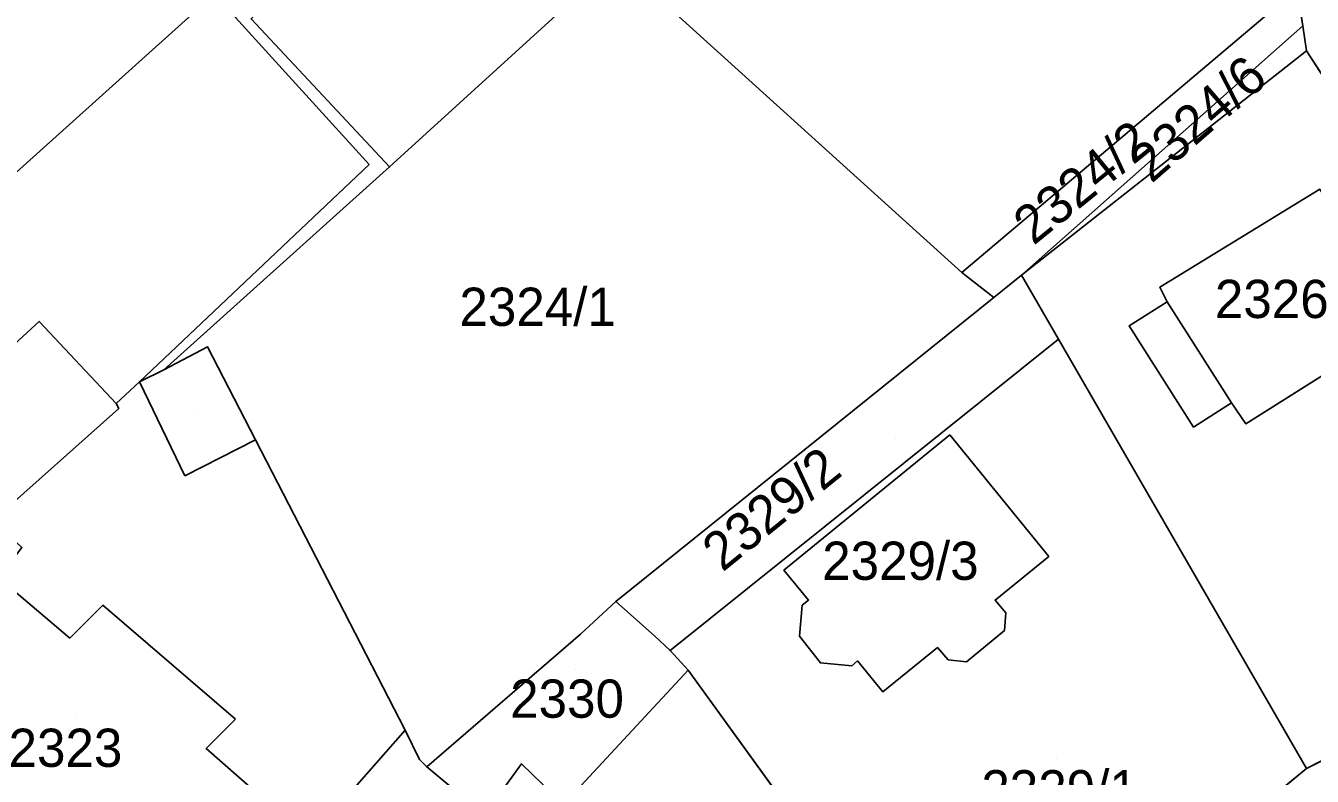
# Model space of a CAD drawing. Extents: x -263423 to -261326, y -1240067 to -1237864.
# Drawn here: x -262549.5 to -262482.3, y -1238990.3 to -1238951 of the extents above; entities that cross this region are included whole.
import ezdxf

# ---------------------------------------------------------------- set-up
doc = ezdxf.new("R2010")
doc.units = 0
for name, color, linetype in [('body_kn', 7, 'Continuous'), ('kladpar_druhypozemkov', 7, 'Continuous'), ('kladpar_hranice', 7, 'Continuous'), ('kladpar_parcelnecisla', 7, 'Continuous'), ('kladpar_plochy', 7, 'Continuous'), ('zappar_hrandruhpozemk', 7, 'Continuous')]:
    doc.layers.add(name, color=color, linetype=linetype)

msp = doc.modelspace()

# ---------------------------------------------------------------- linework, layer by layer
at = {"layer": 'body_kn'}
for p, q in [((-262482.75, -1238951.04), (-262482.75, -1238951.04)), ((-262482.55, -1238952.34), (-262482.55, -1238952.34)), ((-262531.57, -1238958.29), (-262531.57, -1238958.29)), ((-262530.5, -1238958.42), (-262530.5, -1238958.42)), ((-262500.57, -1238963.93), (-262500.57, -1238963.93)), ((-262500.57, -1238963.93), (-262500.57, -1238963.93)), ((-262497.45, -1238964.08), (-262497.45, -1238964.08)), ((-262497.45, -1238964.08), (-262497.45, -1238964.08)), ((-262490.23, -1238964.71), (-262490.23, -1238964.71)), ((-262498.9, -1238965.25), (-262498.9, -1238965.25)), ((-262489.85, -1238965.48), (-262489.85, -1238965.48)), ((-262489.85, -1238965.48), (-262489.85, -1238965.48)), ((-262548.82, -1238966.5), (-262548.82, -1238966.5)), ((-262491.83, -1238966.73), (-262491.83, -1238966.73)), ((-262495.52, -1238967.42), (-262495.52, -1238967.42)), ((-262540.01, -1238967.83), (-262540.01, -1238967.83)), ((-262542.3, -1238969.03), (-262542.3, -1238969.03)), ((-262542.3, -1238969.03), (-262542.3, -1238969.03)), ((-262543.58, -1238969.65), (-262543.58, -1238969.65)), ((-262543.58, -1238969.65), (-262543.58, -1238969.65)), ((-262544.79, -1238970.79), (-262544.79, -1238970.79)), ((-262544.79, -1238970.79), (-262544.79, -1238970.79)), ((-262486.48, -1238970.76), (-262486.48, -1238970.76)), ((-262544.66, -1238971.05), (-262544.66, -1238971.05)), ((-262544.66, -1238971.05), (-262544.66, -1238971.05)), ((-262488.46, -1238972.02), (-262488.46, -1238972.02)), ((-262485.73, -1238971.85), (-262485.73, -1238971.85)), ((-262537.51, -1238972.68), (-262537.51, -1238972.68)), ((-262501.21, -1238972.43), (-262501.21, -1238972.43)), ((-262501.21, -1238972.43), (-262501.21, -1238972.43)), ((-262541.2, -1238974.57), (-262541.2, -1238974.57)), ((-262496.03, -1238978.78), (-262496.03, -1238978.78)), ((-262509.88, -1238979.51), (-262509.88, -1238979.51)), ((-262545.49, -1238981.34), (-262545.49, -1238981.34)), ((-262518.66, -1238981.14), (-262518.66, -1238981.14)), ((-262508.92, -1238981.34), (-262508.92, -1238981.34)), ((-262508.59, -1238981.07), (-262508.59, -1238981.07)), ((-262498.84, -1238981.07), (-262498.84, -1238981.07)), ((-262498.28, -1238981.74), (-262498.28, -1238981.74)), ((-262520.51, -1238982.85), (-262520.51, -1238982.85)), ((-262520.51, -1238982.85), (-262520.51, -1238982.85)), ((-262498.35, -1238982.66), (-262498.35, -1238982.66)), ((-262547.22, -1238983.05), (-262547.22, -1238983.05)), ((-262516.65, -1238982.94), (-262516.65, -1238982.94)), ((-262509.06, -1238982.95), (-262509.06, -1238982.95)), ((-262501.85, -1238983.54), (-262501.85, -1238983.54)), ((-262515.83, -1238983.71), (-262515.83, -1238983.71)), ((-262506.04, -1238984.25), (-262506.04, -1238984.25)), ((-262501.29, -1238984.19), (-262501.29, -1238984.19)), ((-262514.88, -1238984.73), (-262514.88, -1238984.73)), ((-262514.88, -1238984.73), (-262514.88, -1238984.73)), ((-262507.97, -1238984.35), (-262507.97, -1238984.35)), ((-262506.33, -1238984.51), (-262506.33, -1238984.51)), ((-262500.33, -1238984.3), (-262500.33, -1238984.3)), ((-262504.7, -1238985.87), (-262504.7, -1238985.87)), ((-262538.56, -1238987.3), (-262538.56, -1238987.3)), ((-262529.68, -1238987.87), (-262529.68, -1238987.87)), ((-262529.68, -1238987.87), (-262529.68, -1238987.87)), ((-262540.09, -1238988.82), (-262540.09, -1238988.82)), ((-262528.93, -1238989.4), (-262528.93, -1238989.4)), ((-262523.6, -1238989.63), (-262523.6, -1238989.63)), ((-262528.55, -1238989.79), (-262528.55, -1238989.79)), ((-262482.55, -1238989.88), (-262482.55, -1238989.88))]:
    msp.add_line(p, q, dxfattribs=at)
at = {"layer": 'kladpar_druhypozemkov'}
for p, q in [((-262483.86, -1238952.85), (-262483.86, -1238952.85)), ((-262490.59, -1238956.49), (-262490.59, -1238956.49)), ((-262523.06, -1238964.65), (-262523.06, -1238964.65)), ((-262484.36, -1238964.42), (-262484.36, -1238964.42)), ((-262540.69, -1238971.33), (-262540.69, -1238971.33)), ((-262504.06, -1238972.62), (-262504.06, -1238972.62)), ((-262503.15, -1238977.91), (-262503.15, -1238977.91)), ((-262520.76, -1238984.72), (-262520.76, -1238984.72)), ((-262546.93, -1238986.99), (-262546.93, -1238986.99)), ((-262495.65, -1238989.36), (-262495.65, -1238989.36))]:
    msp.add_line(p, q, dxfattribs=at)
at = {"layer": 'kladpar_hranice'}
msp.add_line((-262482.55, -1238952.34), (-262471.99, -1238968.72), dxfattribs=at)
for points in [[(-262518.65, -1238947.57), (-262513.62, -1238943.48), (-262512.81, -1238942.82), (-262502.38, -1238934.34), (-262501.55, -1238933.67), (-262495.47, -1238928.73), (-262486.56, -1238943.02), (-262487.19, -1238944.03), (-262483.05, -1238949.1), (-262500.57, -1238963.93), (-262518.65, -1238947.57)], [(-262528.65, -1238938.34), (-262526.37, -1238940.44), (-262518.65, -1238947.57), (-262521.21, -1238949.96), (-262530.5, -1238958.42), (-262537.74, -1238950.68), (-262536.59, -1238949.41), (-262542.31, -1238943.61), (-262532.68, -1238934.85), (-262528.65, -1238938.34)], [(-262542.31, -1238943.61), (-262536.59, -1238949.41), (-262537.74, -1238950.68), (-262530.5, -1238958.42), (-262542.3, -1238969.03), (-262543.58, -1238969.65), (-262544.79, -1238970.79), (-262544.66, -1238971.05), (-262551.24, -1238976.91), (-262563.49, -1238987.9), (-262578.12, -1238975.52), (-262563.57, -1238962.46), (-262542.31, -1238943.61)], [(-262542.3, -1238969.03), (-262530.5, -1238958.42), (-262521.21, -1238949.96), (-262518.65, -1238947.57), (-262500.57, -1238963.93), (-262498.9, -1238965.25), (-262518.66, -1238981.14), (-262520.51, -1238982.85), (-262528.55, -1238989.79), (-262528.93, -1238989.4), (-262529.68, -1238987.87), (-262537.51, -1238972.68), (-262540.01, -1238967.83), (-262542.3, -1238969.03)], [(-262500.57, -1238963.93), (-262483.05, -1238949.1), (-262482.75, -1238951.04), (-262497.45, -1238964.08), (-262498.9, -1238965.25), (-262500.57, -1238963.93)], [(-262421.37, -1238970.77), (-262444.52, -1239004.27), (-262462.72, -1238979.05), (-262464.27, -1238976.9), (-262464.08, -1238976.65), (-262471.99, -1238968.72), (-262482.55, -1238952.34), (-262482.75, -1238951.04), (-262483.05, -1238949.1)], [(-262497.45, -1238964.08), (-262482.75, -1238951.04), (-262482.55, -1238952.34), (-262497.45, -1238964.08)], [(-262471.99, -1238968.72), (-262464.08, -1238976.65), (-262464.27, -1238976.9), (-262467.21, -1238979.1), (-262476.04, -1238985.68), (-262477.41, -1238983.14), (-262481.56, -1238986.02), (-262480.13, -1238988.63), (-262482.55, -1238989.88), (-262495.52, -1238967.42), (-262497.45, -1238964.08), (-262482.55, -1238952.34)], [(-262481.86, -1238959.58), (-262477.49, -1238966.65), (-262485.73, -1238971.85), (-262486.48, -1238970.76), (-262488.46, -1238972.02), (-262491.83, -1238966.73), (-262489.85, -1238965.48), (-262490.23, -1238964.71), (-262481.86, -1238959.58)], [(-262477.49, -1238966.65), (-262481.86, -1238959.58), (-262490.23, -1238964.71), (-262489.85, -1238965.48), (-262491.83, -1238966.73), (-262488.46, -1238972.02), (-262486.48, -1238970.76), (-262485.73, -1238971.85), (-262477.49, -1238966.65)], [(-262497.45, -1238964.08), (-262495.52, -1238967.42), (-262515.83, -1238983.71), (-262516.65, -1238982.94), (-262518.66, -1238981.14), (-262498.9, -1238965.25), (-262497.45, -1238964.08)], [(-262514.88, -1238984.73), (-262515.83, -1238983.71), (-262495.52, -1238967.42), (-262482.55, -1238989.88), (-262500.12, -1239004.31), (-262503.88, -1238999.94), (-262514.88, -1238984.73)], [(-262544.66, -1238971.05), (-262544.79, -1238970.79), (-262543.58, -1238969.65), (-262542.3, -1238969.03), (-262540.01, -1238967.83), (-262537.51, -1238972.68), (-262529.68, -1238987.87), (-262544.21, -1239004.41), (-262546.53, -1239002.49), (-262549.68, -1238999.88), (-262551.51, -1238998.35), (-262551.32, -1238998.03), (-262558.44, -1238992.19), (-262558.7, -1238992.38), (-262563.49, -1238987.9), (-262551.24, -1238976.91), (-262544.66, -1238971.05)], [(-262501.21, -1238972.43), (-262496.03, -1238978.78), (-262498.84, -1238981.07), (-262498.28, -1238981.74), (-262498.35, -1238982.66), (-262500.33, -1238984.3), (-262501.29, -1238984.19), (-262501.85, -1238983.54), (-262504.7, -1238985.87), (-262506.04, -1238984.25), (-262506.33, -1238984.51), (-262507.97, -1238984.35), (-262509.06, -1238982.95), (-262508.92, -1238981.34), (-262508.59, -1238981.07), (-262509.88, -1238979.51), (-262501.21, -1238972.43)], [(-262496.03, -1238978.78), (-262501.21, -1238972.43), (-262509.88, -1238979.51), (-262508.59, -1238981.07), (-262508.92, -1238981.34), (-262509.06, -1238982.95), (-262507.97, -1238984.35), (-262506.33, -1238984.51), (-262506.04, -1238984.25), (-262504.7, -1238985.87), (-262501.85, -1238983.54), (-262501.29, -1238984.19), (-262500.33, -1238984.3), (-262498.35, -1238982.66), (-262498.28, -1238981.74), (-262498.84, -1238981.07), (-262496.03, -1238978.78)], [(-262520.51, -1238982.85), (-262518.66, -1238981.14), (-262516.65, -1238982.94), (-262515.83, -1238983.71), (-262514.88, -1238984.73), (-262521.4, -1238991.75), (-262523.6, -1238989.63), (-262525.53, -1238992.29), (-262528.55, -1238989.79), (-262520.51, -1238982.85)], [(-262514.88, -1238984.73), (-262503.88, -1238999.94), (-262522.51, -1239014.68), (-262527.27, -1239018.44), (-262530.4, -1239015.85), (-262522.66, -1239007.22), (-262522.56, -1239002.62), (-262525.39, -1238999.99), (-262529.23, -1238996.46), (-262525.53, -1238992.29), (-262523.6, -1238989.63), (-262521.4, -1238991.75), (-262514.88, -1238984.73)], [(-262529.68, -1238987.87), (-262528.93, -1238989.4), (-262528.55, -1238989.79), (-262525.53, -1238992.29), (-262529.23, -1238996.46), (-262525.39, -1238999.99), (-262522.56, -1239002.62), (-262522.66, -1239007.22), (-262530.4, -1239015.85), (-262531.45, -1239014.98), (-262544.21, -1239004.41), (-262529.68, -1238987.87)], [(-262467.6, -1239015.17), (-262508.18, -1239034.25), (-262522.32, -1239022.54), (-262518.47, -1239019.38), (-262500.12, -1239004.31), (-262482.55, -1238989.88), (-262480.13, -1238988.63)]]:
    msp.add_lwpolyline(points, dxfattribs=at)
at = {"layer": 'kladpar_plochy'}
for p, q in [((-262482.75, -1238951.04), (-262483.05, -1238949.1)), ((-262482.55, -1238952.34), (-262482.75, -1238951.04)), ((-262497.45, -1238964.08), (-262482.55, -1238952.34)), ((-262482.55, -1238952.34), (-262471.99, -1238968.72)), ((-262471.99, -1238968.72), (-262482.55, -1238952.34)), ((-262481.86, -1238959.58), (-262490.23, -1238964.71)), ((-262495.52, -1238967.42), (-262497.45, -1238964.08)), ((-262490.23, -1238964.71), (-262489.85, -1238965.48)), ((-262489.85, -1238965.48), (-262491.83, -1238966.73)), ((-262491.83, -1238966.73), (-262488.46, -1238972.02)), ((-262485.73, -1238971.85), (-262477.49, -1238966.65)), ((-262515.83, -1238983.71), (-262495.52, -1238967.42)), ((-262482.55, -1238989.88), (-262495.52, -1238967.42)), ((-262495.52, -1238967.42), (-262482.55, -1238989.88)), ((-262488.46, -1238972.02), (-262486.48, -1238970.76)), ((-262486.48, -1238970.76), (-262485.73, -1238971.85)), ((-262501.21, -1238972.43), (-262509.88, -1238979.51)), ((-262496.03, -1238978.78), (-262501.21, -1238972.43)), ((-262498.84, -1238981.07), (-262496.03, -1238978.78)), ((-262509.88, -1238979.51), (-262508.59, -1238981.07)), ((-262508.92, -1238981.34), (-262509.06, -1238982.95)), ((-262508.59, -1238981.07), (-262508.92, -1238981.34)), ((-262498.28, -1238981.74), (-262498.84, -1238981.07)), ((-262498.35, -1238982.66), (-262498.28, -1238981.74)), ((-262500.33, -1238984.3), (-262498.35, -1238982.66)), ((-262509.06, -1238982.95), (-262507.97, -1238984.35)), ((-262504.7, -1238985.87), (-262501.85, -1238983.54)), ((-262501.85, -1238983.54), (-262501.29, -1238984.19)), ((-262514.88, -1238984.73), (-262515.83, -1238983.71)), ((-262506.33, -1238984.51), (-262506.04, -1238984.25)), ((-262506.04, -1238984.25), (-262504.7, -1238985.87)), ((-262501.29, -1238984.19), (-262500.33, -1238984.3)), ((-262503.88, -1238999.94), (-262514.88, -1238984.73)), ((-262507.97, -1238984.35), (-262506.33, -1238984.51)), ((-262480.13, -1238988.63), (-262482.55, -1238989.88)), ((-262482.55, -1238989.88), (-262500.12, -1239004.31))]:
    msp.add_line(p, q, dxfattribs=at)
for points in [[(-262518.65, -1238947.57), (-262513.62, -1238943.48), (-262512.81, -1238942.82), (-262502.38, -1238934.34), (-262501.55, -1238933.67), (-262495.47, -1238928.73), (-262486.56, -1238943.02), (-262487.19, -1238944.03), (-262483.05, -1238949.1), (-262500.57, -1238963.93)], [(-262528.65, -1238938.34), (-262526.37, -1238940.44), (-262518.65, -1238947.57), (-262521.21, -1238949.96), (-262530.5, -1238958.42), (-262537.74, -1238950.68), (-262536.59, -1238949.41), (-262542.31, -1238943.61), (-262532.68, -1238934.85)], [(-262542.31, -1238943.61), (-262536.59, -1238949.41), (-262537.74, -1238950.68), (-262530.5, -1238958.42), (-262542.3, -1238969.03), (-262543.58, -1238969.65), (-262544.79, -1238970.79), (-262544.66, -1238971.05), (-262551.24, -1238976.91), (-262563.49, -1238987.9), (-262578.12, -1238975.52), (-262563.57, -1238962.46)], [(-262542.3, -1238969.03), (-262530.5, -1238958.42), (-262521.21, -1238949.96), (-262518.65, -1238947.57), (-262500.57, -1238963.93), (-262498.9, -1238965.25), (-262518.66, -1238981.14), (-262520.51, -1238982.85), (-262528.55, -1238989.79), (-262528.93, -1238989.4), (-262529.68, -1238987.87), (-262537.51, -1238972.68), (-262540.01, -1238967.83)], [(-262500.57, -1238963.93), (-262483.05, -1238949.1), (-262482.75, -1238951.04), (-262497.45, -1238964.08), (-262498.9, -1238965.25)], [(-262497.45, -1238964.08), (-262482.75, -1238951.04), (-262482.55, -1238952.34)], [(-262481.86, -1238959.58), (-262477.49, -1238966.65), (-262485.73, -1238971.85), (-262486.48, -1238970.76), (-262488.46, -1238972.02), (-262491.83, -1238966.73), (-262489.85, -1238965.48), (-262490.23, -1238964.71)], [(-262497.45, -1238964.08), (-262495.52, -1238967.42), (-262515.83, -1238983.71), (-262516.65, -1238982.94), (-262518.66, -1238981.14), (-262498.9, -1238965.25)], [(-262544.66, -1238971.05), (-262544.79, -1238970.79), (-262543.58, -1238969.65), (-262542.3, -1238969.03), (-262540.01, -1238967.83), (-262537.51, -1238972.68), (-262529.68, -1238987.87), (-262544.21, -1239004.41), (-262546.53, -1239002.49), (-262549.68, -1238999.88), (-262551.51, -1238998.35), (-262551.32, -1238998.03), (-262558.44, -1238992.19), (-262558.7, -1238992.38), (-262563.49, -1238987.9), (-262551.24, -1238976.91)], [(-262501.21, -1238972.43), (-262496.03, -1238978.78), (-262498.84, -1238981.07), (-262498.28, -1238981.74), (-262498.35, -1238982.66), (-262500.33, -1238984.3), (-262501.29, -1238984.19), (-262501.85, -1238983.54), (-262504.7, -1238985.87), (-262506.04, -1238984.25), (-262506.33, -1238984.51), (-262507.97, -1238984.35), (-262509.06, -1238982.95), (-262508.92, -1238981.34), (-262508.59, -1238981.07), (-262509.88, -1238979.51)], [(-262520.51, -1238982.85), (-262518.66, -1238981.14), (-262516.65, -1238982.94), (-262515.83, -1238983.71), (-262514.88, -1238984.73), (-262521.4, -1238991.75), (-262523.6, -1238989.63), (-262525.53, -1238992.29), (-262528.55, -1238989.79)], [(-262514.88, -1238984.73), (-262503.88, -1238999.94), (-262522.51, -1239014.68), (-262527.27, -1239018.44), (-262530.4, -1239015.85), (-262522.66, -1239007.22), (-262522.56, -1239002.62), (-262525.39, -1238999.99), (-262529.23, -1238996.46), (-262525.53, -1238992.29), (-262523.6, -1238989.63), (-262521.4, -1238991.75)], [(-262529.68, -1238987.87), (-262528.93, -1238989.4), (-262528.55, -1238989.79), (-262525.53, -1238992.29), (-262529.23, -1238996.46), (-262525.39, -1238999.99), (-262522.56, -1239002.62), (-262522.66, -1239007.22), (-262530.4, -1239015.85), (-262531.45, -1239014.98), (-262544.21, -1239004.41)]]:
    msp.add_lwpolyline(points, close=True, dxfattribs=at)
msp.add_lwpolyline([(-262467.6, -1239015.17), (-262508.18, -1239034.25), (-262522.32, -1239022.54), (-262518.47, -1239019.38), (-262500.12, -1239004.31), (-262482.55, -1238989.88), (-262480.13, -1238988.63)], dxfattribs=at)
at = {"layer": 'zappar_hrandruhpozemk'}
for p, q in [((-262566.12, -1238973.19), (-262538.42, -1238948.26)), ((-262531.57, -1238958.29), (-262543.58, -1238969.65)), ((-262489.85, -1238965.48), (-262486.48, -1238970.76)), ((-262543.58, -1238969.65), (-262541.2, -1238974.57)), ((-262541.2, -1238974.57), (-262537.51, -1238972.68)), ((-262538.56, -1238987.3), (-262545.49, -1238981.34))]:
    msp.add_line(p, q, dxfattribs=at)
for points in [[(-262538.42, -1238948.26), (-262537.41, -1238949.47), (-262538.56, -1238950.61), (-262531.57, -1238958.29)], [(-262544.79, -1238970.79), (-262548.82, -1238966.5), (-262561.07, -1238977.74), (-262562.21, -1238976.59), (-262559.97, -1238974.57), (-262559.84, -1238973.8), (-262559.96, -1238973.17), (-262560.47, -1238972.53), (-262561.16, -1238972.08), (-262561.99, -1238972.01), (-262562.75, -1238972.19), (-262564.92, -1238974.21), (-262566.12, -1238973.19)], [(-262545.49, -1238981.34), (-262547.22, -1238983.05), (-262550.94, -1238979.91), (-262549.72, -1238978.32), (-262551.24, -1238976.91)], [(-262536.81, -1238991.7), (-262540.09, -1238988.82), (-262538.56, -1238987.3)]]:
    msp.add_lwpolyline(points, dxfattribs=at)

# ---------------------------------------------------------------- texts
at = {"layer": 'kladpar_parcelnecisla'}
for s, rotation, p in [('2324/6', 41, (-262490.662, -1238959.317)), ('2324/2', 39, (-262496.831, -1238962.557)), ('2329/2', 39, (-262513.091, -1238979.637))]:
    msp.add_text(s, height=2, rotation=rotation, dxfattribs=at).set_placement(p)
for s, p in [('2324/1', (-262526.846, -1238966.73)), ('2326', (-262487.346, -1238966.32)), ('2329/3', (-262507.878, -1238980.01)), ('2330', (-262524.193, -1238987.22)), ('2323', (-262550.418, -1238989.79)), ('2329/1', (-262499.556, -1238991.96))]:
    msp.add_text(s, height=2, dxfattribs=at).set_placement(p)

doc.saveas('drawing.dxf')
